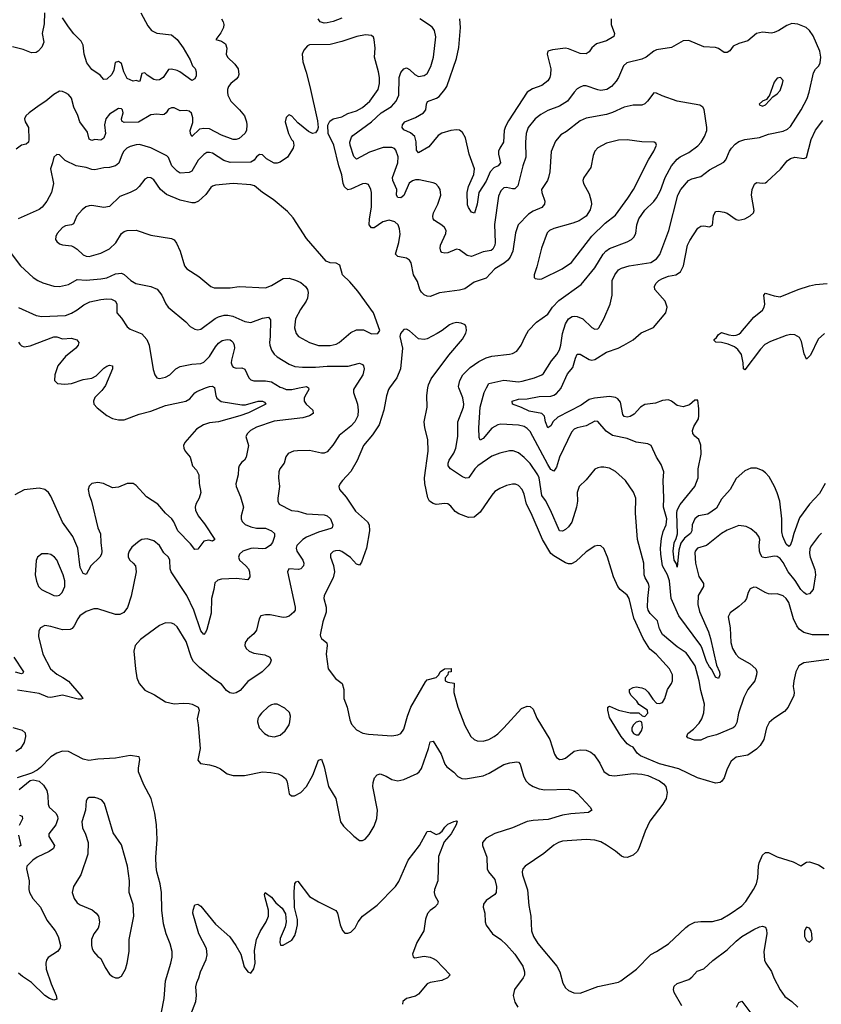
# Model space of a CAD drawing. Header units: inches. Extents: x 1771504 to 1971212, y 471788 to 643615.
# Tile 399 of 587: x 1892578 to 1898030, y 585810 to 592504. Entities that reach past the tile are written whole.
import ezdxf

# ---------------------------------------------------------------- set-up
doc = ezdxf.new("R2010")
doc.units = ezdxf.units.IN
doc.header["$MEASUREMENT"] = 0
doc.layers.add('B8598', color=7, linetype='Continuous')
doc.layers.add('B8599', color=7, linetype='Continuous')

msp = doc.modelspace()

# ---------------------------------------------------------------- linework, layer by layer
at = {"layer": 'B8598', "color": 5}
for points, elevation in [([(1893903.9, 590000), (1893911.3, 589950), (1893919, 589930), (1893948.8, 589908.8), (1894090, 589885.5), (1894113.5, 589886.5), (1894201.2, 589910), (1894230, 589910.9), (1894243.8, 589903.8), (1894252, 589890), (1894134.7, 589830), (1894076.1, 589810), (1893930, 589768.9), (1893870, 589763.1), (1893827.6, 589750), (1893780.5, 589719.5), (1893700.9, 589630), (1893691.8, 589610), (1893693.7, 589590), (1893704.9, 589570), (1893738.7, 589530), (1893753.4, 589470), (1893781.2, 589441.2), (1893796, 589410), (1893799, 589350), (1893810.2, 589289.8), (1893799.3, 589250), (1893776.4, 589210), (1893772.2, 589190), (1893774.6, 589170), (1893791.4, 589130), (1893836.3, 589076.3), (1893905.5, 588970), (1893890, 588959.7), (1893864.4, 588964.4), (1893830, 588958.5), (1893790, 588903.7), (1893770, 588900.9), (1893740.4, 588940.4), (1893653.3, 589030), (1893626, 589090), (1893612, 589110), (1893570, 589148.6), (1893518.5, 589210), (1893441, 589261), (1893370, 589337), (1893350, 589349.8), (1893310, 589351.6), (1893250, 589326.8), (1893210, 589320.4), (1893149.4, 589350), (1893110, 589358.4), (1893070, 589349.7), (1893050, 589332.8), (1893043.2, 589310), (1893050, 589273.4), (1893067.7, 589230), (1893109.5, 589049.5), (1893127.8, 589007.8), (1893129.4, 588950), (1893138, 588890), (1893134.5, 588870), (1893122.7, 588850), (1893063, 588790), (1893030, 588731.6), (1893010, 588739.7), (1892990, 588779.5), (1892973.4, 588910), (1892940.2, 588990), (1892868.6, 589088.6), (1892790, 589265.1), (1892774.4, 589290), (1892750, 589309.8), (1892710, 589318), (1892610, 589306.9), (1892545.4, 589274.6)], 420), ([(1894542.6, 590000), (1894545.7, 589990), (1894517.2, 589942.8), (1894512.4, 589930), (1894513.5, 589910), (1894527.3, 589890), (1894573, 589850), (1894573.7, 589826.3), (1894548.4, 589810), (1894503.7, 589796.3), (1894310, 589774.8), (1894190, 589732.8), (1894147.3, 589710), (1894126.8, 589690), (1894117.3, 589670), (1894134.9, 589610), (1894118.3, 589530), (1894107, 589510), (1894087.1, 589492.9), (1894070.3, 589470), (1894066.1, 589453.9), (1894064.9, 589410), (1894048.8, 589348.8), (1894050.3, 589330), (1894079.6, 589259.6), (1894100.2, 589190), (1894083.9, 589130), (1894084.6, 589110), (1894091.3, 589091.3), (1894112, 589072), (1894150, 589055.2), (1894190, 589047.8), (1894250, 589046.2), (1894290.4, 589030), (1894310.4, 589010), (1894310.3, 588990), (1894303.6, 588970), (1894296.9, 588950), (1894281.2, 588930), (1894250.1, 588909.9), (1894230, 588906.6), (1894171.4, 588911.4), (1894150, 588907.7), (1894095.3, 588890), (1894072.4, 588870), (1894066, 588850), (1894073.8, 588830), (1894116.9, 588790), (1894133.4, 588770), (1894142, 588750), (1894143.9, 588716.1), (1894130, 588696.2), (1894050, 588705.3), (1893950, 588700.4), (1893926.1, 588693.9), (1893904.8, 588675.2), (1893899, 588630), (1893881.8, 588570), (1893880.2, 588470), (1893850, 588357.2), (1893842.8, 588337.2), (1893830, 588324.5), (1893809.9, 588350), (1893762.4, 588490), (1893714.1, 588590), (1893607.7, 588750), (1893601.8, 588770), (1893599.7, 588830), (1893591.2, 588850), (1893559.5, 588879.5), (1893529.6, 588930), (1893490, 588961.1), (1893444.6, 588975.4), (1893410, 588969.7), (1893390, 588958.9), (1893341.7, 588918.3), (1893323.6, 588890), (1893316.9, 588870), (1893316.5, 588850), (1893326.7, 588830), (1893350.6, 588810), (1893366, 588790), (1893370.4, 588750), (1893335.8, 588584.2), (1893311.2, 588508.8), (1893287, 588473), (1893259.3, 588460.7), (1893230, 588461.2), (1893110, 588498), (1893081.8, 588498.2), (1893030, 588479.7), (1892987.7, 588450), (1892973, 588430), (1892950, 588382), (1892935.5, 588364.5), (1892922, 588358), (1892870, 588355.6), (1892790, 588379.6), (1892750, 588386), (1892721, 588370), (1892707.7, 588350), (1892706, 588310), (1892736.9, 588190), (1892787.5, 588090), (1892830, 588054.5), (1892872.5, 588032.5), (1892910, 588006.2), (1892995.3, 587910), (1893006.8, 587890), (1892996.2, 587883.8), (1892975.6, 587884.4), (1892870, 587910.6), (1892790, 587895.8), (1892770, 587897.7), (1892710, 587922.7), (1892564.6, 587944.6)], 440), ([(1893150.5, 590000), (1893137.8, 589982.2), (1893090, 589935.3), (1893080.6, 589910), (1893083.8, 589890), (1893104.5, 589864.5), (1893170, 589813.8), (1893210, 589791.8), (1893250, 589783.9), (1893290, 589784), (1893390, 589821.2), (1893470, 589841.9), (1893570, 589879.8), (1893709.4, 589910.6), (1893734.9, 589925.1), (1893770, 589967.7), (1893783.5, 589976.5), (1893842.4, 590000)], 420), ([(1894854.5, 590000), (1894848.2, 589990), (1894848.2, 589970), (1894874.9, 589890), (1894880.7, 589850), (1894877.2, 589810), (1894856.5, 589770), (1894830, 589740.4), (1894750, 589676.4), (1894708.6, 589611.4), (1894670, 589566.6), (1894650, 589557.4), (1894630, 589556.9), (1894550, 589576.1), (1894466.8, 589573.2), (1894441, 589570), (1894405.1, 589554.9), (1894387.5, 589532.5), (1894377, 589490), (1894348.5, 589450), (1894340.3, 589430), (1894338.3, 589390), (1894344.4, 589330), (1894332.9, 589250), (1894333.7, 589230), (1894343.8, 589210), (1894427.8, 589167.8), (1894470, 589162), (1894530, 589144), (1894650, 589137.3), (1894670, 589130.3), (1894692.8, 589110), (1894708.9, 589070), (1894703.1, 589050), (1894695.3, 589044.7), (1894610, 589019.6), (1894530, 588985.6), (1894505, 588970), (1894463.6, 588930), (1894458, 588910), (1894463.6, 588890), (1894505, 588830), (1894510.2, 588810), (1894507.8, 588790), (1894490.4, 588770), (1894473.8, 588766.2), (1894409.1, 588770.9), (1894399.5, 588750), (1894452.3, 588510), (1894452.3, 588490), (1894443.4, 588476.6), (1894410.1, 588449.9), (1894390, 588441.4), (1894370, 588439.5), (1894282.3, 588457.7), (1894250, 588458.4), (1894219.1, 588450), (1894207.2, 588430), (1894190, 588354), (1894170, 588329.5), (1894127.4, 588292.6), (1894112.4, 588270), (1894110.4, 588250), (1894118.4, 588230), (1894139.1, 588210), (1894170, 588197.4), (1894246.4, 588186.4), (1894280.5, 588170), (1894288.4, 588150), (1894282.6, 588130), (1894268.9, 588110), (1894226.5, 588070), (1894130, 588004), (1894076.7, 587943.3), (1894050, 587927.5), (1894030, 587923.2), (1894006.6, 587926.6), (1893984.1, 587944.1), (1893950, 587985.6), (1893899.8, 588019.8), (1893800.2, 588100.2), (1893761, 588141), (1893746.2, 588166.2), (1893710, 588276.2), (1893650, 588376.2), (1893630, 588393.6), (1893610, 588401.6), (1893570, 588403.6), (1893530, 588384.2), (1893426.4, 588310), (1893400.4, 588290), (1893363, 588250), (1893354.4, 588210), (1893364.9, 588090), (1893375.8, 588030), (1893391.7, 587990), (1893430, 587945.7), (1893495, 587915), (1893570, 587865.7), (1893630, 587852), (1893690, 587857), (1893730, 587855.3), (1893751.3, 587850), (1893791.3, 587830), (1893799.1, 587810), (1893784.6, 587750), (1893791.8, 587710), (1893805.7, 587550), (1893790.8, 587470), (1893808.1, 587448.1), (1893870, 587438.4), (1893910, 587426.7), (1893944, 587410), (1893990, 587378), (1894030, 587366), (1894106.6, 587366.6), (1894229.8, 587390.2), (1894286.3, 587386.3), (1894335.9, 587375.9), (1894363.8, 587363.8), (1894385.7, 587345.7), (1894395.5, 587330), (1894400.5, 587310), (1894410, 587242), (1894427.3, 587227.3), (1894447.3, 587227.3), (1894490, 587250.6), (1894530, 587290.6), (1894572.5, 587367.5), (1894610, 587470.8), (1894630, 587476), (1894650, 587424.7), (1894679.5, 587290), (1894728.7, 587210), (1894760.5, 587050), (1894781.1, 587021.1), (1894850, 586953.4), (1894890, 586924), (1894910, 586922.8), (1894927.2, 586932.8), (1894954.9, 586965.1), (1894990, 587020.7), (1895007.7, 587072.3), (1895011.8, 587130), (1894979.2, 587290), (1894981.4, 587318.6), (1894991.8, 587350), (1895010, 587370.5), (1895030, 587376.4), (1895070, 587361.3), (1895110, 587339.5), (1895150, 587328.9), (1895190, 587339.1), (1895281.1, 587378.9), (1895295.1, 587390), (1895310, 587413), (1895358.5, 587550), (1895370, 587594.8), (1895390, 587598.8), (1895445.3, 587510), (1895470, 587442.8), (1895483.4, 587423.4), (1895530, 587388), (1895558.7, 587358.7), (1895585.1, 587345.1), (1895610, 587343.6), (1895730, 587364.4), (1895770, 587382), (1895870, 587439.5), (1895912.7, 587452.7), (1895958.8, 587458.8), (1895970, 587457.3), (1895981.7, 587441.7), (1896003.7, 587363.7), (1896020.3, 587330), (1896040.4, 587310), (1896071, 587291), (1896110, 587275.5), (1896150, 587268.2), (1896310, 587272.4), (1896350, 587260.9), (1896370, 587245.7), (1896458, 587150), (1896470, 587129.3), (1896446.4, 587113.6), (1896325.6, 587105.6), (1896270, 587095.8), (1896172.5, 587067.5), (1896070, 587060.2), (1896030, 587052), (1895930, 587009.8), (1895808.5, 586971.5), (1895750, 586939.6), (1895724.9, 586910), (1895724.9, 586890), (1895754.6, 586810), (1895756.9, 586730), (1895766, 586710), (1895810, 586658), (1895820.8, 586610), (1895818, 586570), (1895810, 586557), (1895750, 586515.6), (1895732.7, 586490), (1895730.5, 586470), (1895740.5, 586430), (1895743, 586370), (1895751.3, 586348.7), (1895793, 586290), (1895850, 586250.4), (1895890, 586215.3), (1895946.5, 586150), (1896000.3, 586070), (1896011.7, 586030), (1896011.3, 586008.7), (1896003.1, 585990), (1895943.6, 585910), (1895934.3, 585870), (1895945.1, 585825.1), (1895966.7, 585790)], 460), ([(1894365.4, 590000), (1894390, 589990.2), (1894430, 589990.2), (1894479.2, 590000)], 440), ([(1895093.3, 590000), (1895086.3, 589990), (1895072.8, 589947.2), (1895055.4, 589850), (1895022.6, 589750), (1894977.6, 589682.4), (1894916.5, 589610), (1894873.2, 589506.8), (1894830, 589431.2), (1894773.1, 589370), (1894757.4, 589350), (1894748.8, 589330), (1894753.1, 589310), (1894797.6, 589257.6), (1894862, 589162), (1894943.6, 589090), (1894955.2, 589070), (1894958, 589030), (1894937.8, 588910), (1894903.2, 588816.8), (1894890, 588794.5), (1894870, 588803), (1894827.1, 588847.1), (1894770, 588888.4), (1894750, 588894.8), (1894726.5, 588893.5), (1894710, 588887.6), (1894692.4, 588870), (1894691.8, 588850), (1894713.5, 588793.5), (1894718.8, 588750), (1894710.2, 588710), (1894649.1, 588590), (1894646.9, 588570), (1894661.7, 588510), (1894663.4, 588476.6), (1894639.1, 588410), (1894622.8, 588322.8), (1894623, 588310), (1894630, 588296), (1894667.3, 588267.3), (1894670.4, 588250), (1894662.4, 588190), (1894676.3, 588090), (1894725.3, 588025.2), (1894772.4, 587990), (1894782, 587950), (1894783.1, 587890), (1894804.6, 587830), (1894824.2, 587744.2), (1894835.4, 587715.4), (1894870, 587677.1), (1894912.9, 587652.9), (1894950, 587646.3), (1895110, 587636.2), (1895150, 587641.5), (1895169.8, 587650.2), (1895190, 587680.7), (1895215.3, 587770), (1895238.8, 587830), (1895337.8, 588002.2), (1895350, 588016.3), (1895410, 588031.3), (1895428.7, 588050), (1895438, 588070), (1895468.4, 588091.6), (1895512, 588092), (1895512, 588070), (1895492.7, 588067.3), (1895490.9, 588049.1), (1895472, 588030), (1895472, 588010), (1895490, 588001), (1895532.2, 587992.2), (1895530.2, 587930), (1895557.8, 587830), (1895606.3, 587706.3), (1895647, 587630), (1895669.3, 587609.3), (1895690, 587600.2), (1895730, 587599.1), (1895769.3, 587610), (1895804.5, 587630), (1895830, 587648.9), (1895870, 587688.9), (1895990, 587820.3), (1896030, 587838), (1896050, 587834), (1896070, 587815.5), (1896095.2, 587755.2), (1896184.7, 587610), (1896214.9, 587510), (1896228.2, 587488.2), (1896240.2, 587480.2), (1896250, 587475.3), (1896270, 587476), (1896290, 587482.6), (1896350, 587531.7), (1896390, 587539.5), (1896430, 587538), (1896463.2, 587523.2), (1896485.5, 587505.5), (1896524.4, 587450), (1896552, 587392), (1896587.1, 587367.1), (1896623.7, 587363.7), (1896750, 587379.6), (1896810, 587375.6), (1896850, 587364.9), (1896930, 587330.3), (1896955.8, 587310), (1896972.2, 587290), (1896981.3, 587250), (1896973.7, 587210), (1896952, 587170), (1896864.6, 587055.4), (1896832.5, 586987.5), (1896787.9, 586870), (1896777.3, 586850), (1896750, 586823.9), (1896710, 586808.7), (1896686, 586810), (1896670, 586816.4), (1896630, 586851.1), (1896570, 586892.1), (1896530, 586913.8), (1896490, 586925.8), (1896430, 586929.8), (1896270, 586918.2), (1896242, 586910), (1896210, 586892.6), (1896143.7, 586836.3), (1896015.5, 586750), (1895999.3, 586730), (1895995.3, 586710), (1895998.9, 586690), (1896032.8, 586587.3), (1896041.8, 586481.8), (1896053.4, 586410), (1896058.5, 586310), (1896072.4, 586270), (1896103.1, 586223.1), (1896230.3, 586070), (1896251.8, 586030), (1896272.8, 585952.8), (1896290, 585923), (1896310, 585904.4), (1896347.5, 585887.5), (1896390, 585886.7), (1896509.9, 585930.1), (1896650, 585961.3), (1896667.3, 585970), (1896771.9, 586048.1), (1896870, 586148.2), (1896910, 586168.2), (1896990, 586220.3), (1897107.4, 586332.6), (1897130, 586348.9), (1897170, 586368.8), (1897210, 586373.4), (1897290, 586373.4), (1897349.2, 586390), (1897410, 586424.2), (1897490, 586480.3), (1897516.4, 586510), (1897569.6, 586590), (1897589.6, 586630), (1897598, 586670), (1897602, 586750), (1897607.3, 586772.7), (1897630, 586824), (1897650, 586842), (1897670, 586843), (1897730, 586812.4), (1897837.6, 586777.6), (1897890, 586751.3), (1897930, 586776), (1897950, 586779.1), (1898010, 586759.3), (1898050, 586732.4)], 480), ([(1898130, 588160.4), (1897910, 588131.3), (1897876.3, 588110), (1897856.4, 588070), (1897842, 588010), (1897839.5, 587970), (1897845.7, 587930), (1897842, 587910), (1897804.2, 587830), (1897778.8, 587801.2), (1897705.9, 587754.1), (1897674.9, 587725.1), (1897657.8, 587690), (1897638.7, 587610), (1897614.3, 587570), (1897590, 587543.9), (1897530, 587504.3), (1897450.2, 587489.8), (1897416.4, 587463.6), (1897388.6, 587411.4), (1897368.9, 587350), (1897353.7, 587326.3), (1897341.6, 587318.4), (1897310, 587313.5), (1897188.9, 587348.9), (1897061.2, 587410), (1896930, 587443.8), (1896800.4, 587500.4), (1896778.1, 587518.1), (1896750, 587558.4), (1896730, 587566.3), (1896710, 587581.3), (1896668.2, 587630), (1896590, 587759), (1896578, 587810), (1896579, 587830), (1896590, 587837.3), (1896650, 587810.8), (1896730, 587790.8), (1896790, 587791.3), (1896811.1, 587771.1), (1896830, 587766), (1896849, 587790), (1896848.7, 587810), (1896790, 587848), (1896775.3, 587870), (1896737.2, 587910), (1896726, 587930), (1896726, 587950), (1896750, 587964), (1896770, 587967.7), (1896810, 587962), (1896831.8, 587951.8), (1896852.1, 587932.1), (1896884, 587884), (1896910, 587858), (1896930, 587856), (1896950, 587862.8), (1896966.6, 587890), (1896984.5, 587950), (1897012, 587990), (1897018.4, 588010), (1897016.9, 588050), (1896998, 588090), (1896906.3, 588190), (1896864.4, 588224.4), (1896817.3, 588297.3), (1896755.6, 588435.6), (1896722.8, 588570), (1896710.5, 588590.5), (1896661.1, 588630), (1896645.1, 588650), (1896616, 588716), (1896575.4, 588850), (1896550, 588909.2), (1896530, 588926.6), (1896510, 588929.4), (1896490, 588924.5), (1896430, 588885.6), (1896359.4, 588820.6), (1896330, 588804), (1896310, 588804), (1896290, 588811), (1896210, 588858.3), (1896190, 588874.6), (1896132.7, 588970), (1896057.1, 589150), (1896025.2, 589210), (1896010, 589278), (1895995, 589310), (1895970, 589336.9), (1895950, 589345.7), (1895930, 589346.2), (1895890, 589337.6), (1895843, 589317), (1895810, 589296), (1895788.3, 589271.7), (1895710, 589155.3), (1895670, 589122.3), (1895630, 589120.3), (1895564.8, 589144.8), (1895540, 589160), (1895510, 589196.2), (1895490, 589211.6), (1895470, 589215.1), (1895410, 589208.3), (1895390, 589213.7), (1895366.3, 589230), (1895353.2, 589253.2), (1895334.2, 589350), (1895331.5, 589390), (1895357, 589570), (1895353.7, 589650), (1895332.5, 589730), (1895329.3, 589770), (1895349.8, 589870), (1895346.8, 589950), (1895355.1, 590000)], 480), ([(1898110, 588321.4), (1897970, 588321.2), (1897910, 588338.3), (1897879.4, 588359.4), (1897862.6, 588382.6), (1897841.5, 588430), (1897810, 588540.9), (1897791.1, 588570), (1897770, 588588), (1897730, 588599.7), (1897690, 588597.7), (1897670, 588601.5), (1897647, 588610), (1897590, 588643), (1897570, 588645.6), (1897545.1, 588634.9), (1897532.7, 588610), (1897522, 588570), (1897510.3, 588550), (1897470, 588514), (1897409, 588471), (1897396.5, 588443.5), (1897409.3, 588370), (1897413.8, 588270), (1897425.3, 588230), (1897447.6, 588190), (1897467.8, 588167.8), (1897545.4, 588125.4), (1897585.3, 588090), (1897590.3, 588070), (1897588.9, 588050), (1897577, 588010), (1897530.2, 587949.8), (1897503.9, 587896.1), (1897466.8, 587790), (1897455.1, 587724.9), (1897441.1, 587698.9), (1897430.1, 587689.9), (1897317.9, 587642.1), (1897254.2, 587625.8), (1897210, 587604.8), (1897166.8, 587606.8), (1897122, 587622), (1897115.1, 587630), (1897122.9, 587650), (1897159.9, 587680.1), (1897199.1, 587720.9), (1897216.7, 587750), (1897230, 587790.6), (1897235.9, 587850), (1897210, 587943.7), (1897199.6, 588010), (1897173, 588110), (1897130, 588174.2), (1897110, 588200.3), (1897050, 588240.8), (1896950, 588323.5), (1896930, 588362.4), (1896916.5, 588416.5), (1896866.4, 588466.4), (1896851.9, 588490), (1896848.1, 588510), (1896849.3, 588570), (1896859, 588650), (1896854.6, 588670), (1896831.9, 588710), (1896826, 588730), (1896821.8, 588810), (1896780.3, 588970), (1896765.8, 589150), (1896768.7, 589250), (1896752.6, 589292.6), (1896698.5, 589370), (1896630, 589432.3), (1896590, 589456), (1896550, 589462.6), (1896530, 589461.3), (1896510, 589457.6), (1896490, 589447), (1896430, 589375.6), (1896382.6, 589330), (1896370.3, 589290), (1896371.2, 589230), (1896365.5, 589190), (1896332.5, 589087.5), (1896310, 589055.3), (1896290, 589038.2), (1896270, 589027.3), (1896250, 589028.3), (1896188.9, 589170), (1896154.6, 589234.6), (1896129.9, 589270), (1896110, 589389.5), (1896101.1, 589410), (1896050, 589486.8), (1896010, 589526.6), (1895970, 589558), (1895933.5, 589573.5), (1895910, 589573.1), (1895842.7, 589557.3), (1895790, 589536.1), (1895692.9, 589470), (1895672.8, 589450), (1895640.2, 589399.8), (1895630, 589389.6), (1895612.9, 589387.1), (1895590, 589396.4), (1895508.3, 589450), (1895493.3, 589470), (1895491.9, 589490), (1895498.8, 589510), (1895530, 589556.9), (1895544.2, 589590), (1895558.7, 589670), (1895557.2, 589770), (1895595.6, 589870), (1895598, 589890), (1895593, 589933), (1895565.6, 590000)], 460), ([(1898030, 589013.6), (1898010, 588992), (1897962.4, 588930), (1897951.9, 588908.1), (1897950, 588874), (1897954.2, 588850), (1897985.7, 588765.7), (1897991.1, 588730), (1897975, 588630), (1897950, 588600.4), (1897930, 588596.4), (1897910, 588609), (1897890, 588630.6), (1897851.1, 588691.1), (1897804.8, 588750), (1897770, 588813.6), (1897750, 588840.7), (1897730, 588854.4), (1897710, 588857.4), (1897650, 588844.8), (1897628, 588850), (1897615.3, 588870), (1897609.9, 588889.9), (1897607.2, 588930), (1897610.9, 588970), (1897604.7, 588990), (1897589.8, 589009.8), (1897550, 589042), (1897518, 589058), (1897470, 589064.5), (1897390, 589034.2), (1897350.4, 589010), (1897250, 588929.7), (1897188.8, 588910), (1897172.8, 588890), (1897170, 588879), (1897173.5, 588810), (1897197.5, 588717.5), (1897227.9, 588670), (1897228.2, 588650), (1897191.5, 588590), (1897189.1, 588529.1), (1897201.6, 588481.6), (1897261.8, 588341.8), (1897276.5, 588296.5), (1897316.4, 588116.4), (1897337.8, 588070), (1897340.8, 588050), (1897330, 588024.2), (1897310, 588034), (1897285.3, 588085.3), (1897270, 588103.5), (1897250, 588140.3), (1897220.4, 588230), (1897209.9, 588250), (1897060.2, 588450), (1897007.9, 588570), (1896997.4, 588690), (1896984.9, 588730), (1896950.9, 588790), (1896937.4, 588870), (1896936.2, 588910), (1896942.3, 588977.7), (1896955.1, 589024.9), (1896974.3, 589070), (1896979.9, 589110), (1896956.1, 589190), (1896959.8, 589250), (1896953.3, 589370), (1896958.5, 589430), (1896940.6, 589480.6), (1896909.6, 589530), (1896872.3, 589610), (1896850, 589619.6), (1896770, 589632.3), (1896710, 589656.5), (1896610, 589676.5), (1896566.1, 589706.1), (1896510, 589772.3), (1896490, 589774), (1896430, 589743.5), (1896370, 589729.7), (1896350, 589719.1), (1896330, 589700.5), (1896250.2, 589530), (1896230, 589460.9), (1896210, 589433.6), (1896190, 589446.6), (1896170, 589479.2), (1896050, 589704.5), (1896030, 589725), (1896010, 589737.2), (1895970, 589746.7), (1895850, 589752.9), (1895830, 589749.8), (1895790, 589726.8), (1895730, 589656.4), (1895710, 589645.6), (1895703.7, 589663.7), (1895699.9, 589730), (1895709.9, 589870.1), (1895738.1, 589970), (1895753.5, 590000)], 440), ([(1898056.5, 589350), (1898016.9, 589283.1), (1897950, 589209.7), (1897882.3, 589117.7), (1897842.8, 589010), (1897830, 588958), (1897818, 588930), (1897810, 588922), (1897790, 588937.4), (1897767.1, 588990), (1897762, 589022), (1897761.7, 589110), (1897747.3, 589230), (1897730, 589287), (1897710.8, 589330), (1897675.4, 589395.4), (1897650, 589424.2), (1897630, 589438.7), (1897590, 589454.7), (1897550, 589455.6), (1897510, 589435.8), (1897450, 589385.1), (1897409.6, 589310), (1897350, 589244.6), (1897317, 589183), (1897257.5, 589142.5), (1897195.3, 589130), (1897168.9, 589110), (1897152.5, 589070), (1897148.3, 589030), (1897140.4, 589010), (1897100.5, 588979.5), (1897074.4, 588945.6), (1897061.7, 588898.3), (1897050, 588782.7), (1897045.3, 588805.3), (1897030, 588829.3), (1897021.9, 588890), (1897030, 588948.4), (1897043.6, 588976.4), (1897051.9, 589008.1), (1897046.2, 589150), (1897049.2, 589170), (1897070, 589207.5), (1897169.9, 589330), (1897193.3, 589390), (1897192.3, 589450), (1897212.5, 589550), (1897211.5, 589611.5), (1897197.8, 589650), (1897170, 589672.3), (1897155.8, 589690), (1897153.8, 589710), (1897162.8, 589737.2), (1897194, 589790), (1897198, 589810), (1897197.7, 589857.7), (1897190, 589918), (1897170, 589917.2), (1897133.9, 589886.1), (1897090, 589872.3), (1897050, 589880.4), (1897010.5, 589910.5), (1896990, 589919.8), (1896950, 589915.2), (1896902.3, 589897.7), (1896830, 589888.6), (1896800.3, 589870), (1896757.6, 589822.4), (1896730, 589806.5), (1896710, 589802.3), (1896690, 589806.3), (1896680.4, 589820.4), (1896664, 589904), (1896646.7, 589926.7), (1896630, 589934.9), (1896590, 589942), (1896488.5, 589931.5), (1896450, 589920.6), (1896397.8, 589882.2), (1896239, 589801), (1896207.1, 589772.9), (1896190, 589742.4), (1896170, 589729.7), (1896153.6, 589770), (1896148.2, 589808.2), (1896130, 589827.4), (1896042.2, 589842.2), (1895990, 589868.3), (1895929.7, 589890), (1895927.3, 589910), (1895970, 589923.9), (1896030, 589926.3), (1896110, 589943), (1896190, 589945.1), (1896210, 589950.1), (1896230, 589962.8), (1896260.4, 589999.6), (1896260.6, 590000)], 420), ([(1892538.6, 588170), (1892604.9, 588070), (1892599.4, 588060.6), (1892590, 588056.3), (1892550, 588067.5)], 420), ([(1892532.1, 587692.1), (1892594.5, 587674.5), (1892614.7, 587654.7), (1892617.8, 587630), (1892609.1, 587590), (1892584, 587550), (1892551.9, 587528.1)], 440), ([(1893543, 585757), (1893562, 585850), (1893569.8, 585970), (1893607.3, 586090), (1893614.4, 586130), (1893614.8, 586170), (1893601.7, 586221.7), (1893573.5, 586290), (1893557.4, 586357.4), (1893546, 586450), (1893543.2, 586570), (1893534.1, 586630), (1893511.3, 586710), (1893505.7, 586745.7), (1893503.9, 586810), (1893514.2, 586930), (1893509.8, 587029.8), (1893497.7, 587110), (1893472.1, 587210), (1893423.1, 587303.1), (1893387.4, 587390), (1893385.3, 587414.7), (1893394.5, 587474.5), (1893390, 587493.2), (1893330, 587500.5), (1893230, 587484.4), (1893110, 587476.9), (1893048.1, 587468.1), (1893010, 587475.6), (1892910, 587529.6), (1892870, 587531.5), (1892830, 587518.3), (1892790, 587492.6), (1892720.2, 587419.8), (1892697.4, 587402.6), (1892658.3, 587381.7), (1892560.7, 587350)], 460), ([(1892574, 587270), (1892650, 587330.7), (1892670, 587337.1), (1892710, 587326.3), (1892739.6, 587299.6), (1892762.7, 587262.7), (1892769.4, 587230), (1892771.2, 587171.2), (1892779, 587150), (1892824.2, 587110), (1892835.9, 587090), (1892836.8, 587070), (1892823.2, 587030), (1892776, 586970), (1892777.3, 586950), (1892814.3, 586890), (1892808.7, 586870), (1892778.4, 586850), (1892696.5, 586810), (1892668.8, 586790), (1892627.7, 586750), (1892625.5, 586730), (1892642.6, 586650), (1892640.3, 586590), (1892644.2, 586570), (1892667.2, 586530), (1892720.3, 586470), (1892763.1, 586383.1), (1892820.3, 586310), (1892839, 586270), (1892855.3, 586210), (1892851.3, 586188.7), (1892834.9, 586170), (1892772.1, 586127.9), (1892760.5, 586110), (1892756.4, 586090), (1892759.5, 586050), (1892792.3, 585950), (1892826.7, 585870), (1892830, 585844), (1892810, 585838.7), (1892780.9, 585850), (1892750, 585869.6), (1892658.3, 585958.3), (1892598.2, 585998.2), (1892570, 586022.9)], 460), ([(1892576.7, 587096.7), (1892596.4, 587090), (1892597.8, 587070), (1892574.2, 587025.8)], 440), ([(1893714.9, 585670), (1893776.4, 585830), (1893781.1, 585870), (1893776.9, 585930), (1893782, 585958), (1893797, 585990), (1893807.6, 586030), (1893845.7, 586114.3), (1893854, 586146), (1893849.7, 586190), (1893795.6, 586290), (1893756.9, 586430), (1893757.6, 586450), (1893770, 586486), (1893790, 586491), (1893810, 586476.3), (1893910, 586354.9), (1894007.8, 586267.8), (1894048.9, 586208.9), (1894081.6, 586150), (1894104.7, 586064.7), (1894130, 586031.3), (1894150, 586022), (1894170, 586052), (1894179.5, 586090), (1894174.9, 586174.9), (1894188.2, 586250), (1894214.7, 586305.3), (1894254.7, 586370), (1894269.7, 586410), (1894271.3, 586450), (1894247, 586533), (1894243.2, 586556.8), (1894248, 586570), (1894290, 586538), (1894321, 586501), (1894362.8, 586462.7), (1894385.3, 586425.3), (1894390.5, 586370), (1894383.4, 586336.6), (1894350, 586258), (1894348, 586230), (1894352, 586212), (1894370, 586211.3), (1894430, 586246), (1894450, 586278), (1894459.6, 586310), (1894467.6, 586350), (1894467.2, 586387.2), (1894447.7, 586467.7), (1894444.7, 586575.3), (1894450, 586632), (1894458, 586642), (1894470, 586646.8), (1894550, 586543.1), (1894610, 586506), (1894727.6, 586447.6), (1894738.7, 586430), (1894757.6, 586350), (1894772.8, 586312.8), (1894790, 586294.8), (1894810, 586294), (1894830, 586300.7), (1894860.9, 586330), (1894879.5, 586370), (1894909.4, 586410), (1895010, 586483.7), (1895135.1, 586610), (1895155.8, 586644.2), (1895219.6, 586790), (1895298, 586890), (1895350, 586984), (1895370, 586987.7), (1895410, 586964.4), (1895430, 586970.4), (1895452.6, 586987.4), (1895470, 587014.8), (1895490, 587034), (1895530, 587054), (1895550, 587058), (1895554.4, 587054.4), (1895546.8, 587030), (1895512.6, 586970), (1895465.8, 586914.2), (1895425.9, 586814.1), (1895421.5, 586650), (1895398.3, 586590), (1895396.5, 586570), (1895401.3, 586550), (1895423.8, 586510), (1895419.3, 586490), (1895400.5, 586470), (1895370, 586448.3), (1895352.6, 586427.4), (1895338.6, 586390), (1895326.2, 586310), (1895279.7, 586230), (1895250.6, 586150), (1895254, 586134), (1895266.6, 586126.6), (1895330, 586137), (1895370, 586131.7), (1895390, 586122.6), (1895410.4, 586110), (1895506.8, 586010), (1895487.3, 585990), (1895450, 585971.5), (1895370, 585958), (1895350.3, 585949.7), (1895290, 585878), (1895270, 585865.1), (1895210, 585849.3), (1895184, 585830), (1895180.7, 585810)], 440), ([(1892570, 586960.5), (1892587.2, 586890), (1892576, 586884)], 440), ([(1897080.2, 585800.2), (1897029.7, 585890), (1897025.4, 585910), (1897030, 585933.4), (1897050, 585952.7), (1897130, 585979.1), (1897150, 585994), (1897185.3, 586034.7), (1897230, 586050.3), (1897292.6, 586107.4), (1897390, 586181.3), (1897450, 586240.2), (1897490, 586271.2), (1897570, 586318.9), (1897610, 586337), (1897630, 586340.4), (1897650, 586334), (1897656.5, 586316.5), (1897658.5, 586290), (1897639.6, 586170), (1897644.2, 586110), (1897651.7, 586090), (1897692.2, 586032.2), (1897707.8, 585990), (1897749.2, 585909.2), (1897782.8, 585862.8), (1897830, 585828.2), (1897870, 585790.6)], 460), ([(1897453, 585790), (1897470, 585822), (1897490, 585830.4), (1897619.4, 585659.4)], 440)]:
    msp.add_lwpolyline(points, dxfattribs=dict(at, elevation=elevation))
for points, elevation in [([(1892770, 588873.6), (1892730, 588871.8), (1892699.1, 588850), (1892690, 588828), (1892683.9, 588730), (1892692.2, 588687.8), (1892706.9, 588650), (1892727.2, 588630), (1892810, 588588.9), (1892830, 588587.2), (1892850, 588592), (1892868, 588610), (1892884.7, 588650), (1892884.5, 588690), (1892874, 588730), (1892830.8, 588830.8), (1892816.2, 588850), (1892790, 588867.8)], 440), ([(1894310, 587850.8), (1894290, 587845.6), (1894270, 587833.8), (1894223.6, 587790), (1894207.2, 587770), (1894198, 587750), (1894196.5, 587730), (1894207, 587690), (1894242.4, 587650), (1894270, 587634.6), (1894310, 587629.2), (1894350, 587640.2), (1894384.4, 587670), (1894410, 587710.7), (1894416.4, 587730), (1894420.4, 587770), (1894413.5, 587793.5), (1894382.6, 587822.6), (1894330, 587849.8)], 480), ([(1896795.3, 587735.3), (1896770, 587728), (1896752, 587710), (1896742, 587690), (1896742, 587670), (1896752, 587650), (1896770, 587641), (1896790, 587642), (1896806.6, 587670), (1896812.7, 587692.7), (1896810, 587728)], 480), ([(1893090, 587216), (1893050, 587215.1), (1893039.1, 587210), (1893030, 587194), (1893025, 587130), (1893000.2, 587050), (1893005.5, 587010), (1893026.2, 586966.2), (1893044.5, 586910), (1893041, 586830), (1892995.3, 586690), (1892944.6, 586610), (1892934.3, 586570), (1892948.9, 586530), (1892970, 586501.1), (1892990, 586486), (1893071.5, 586451.5), (1893099.5, 586430), (1893114.9, 586410), (1893120.7, 586370), (1893116.7, 586343.3), (1893111.2, 586328.8), (1893082.6, 586290), (1893067.9, 586250), (1893066.5, 586210), (1893070.4, 586190), (1893081.3, 586170), (1893110, 586134.8), (1893130, 586121), (1893159.5, 586059.5), (1893190, 586014), (1893210, 585998.8), (1893230, 585990.7), (1893250, 585990.8), (1893270, 586001), (1893297, 586050), (1893309.5, 586090), (1893322, 586170), (1893323.7, 586250), (1893355.1, 586410), (1893350, 586488), (1893323.5, 586570), (1893324.4, 586650), (1893311, 586750), (1893270, 586893.2), (1893215.1, 586975.1), (1893155.2, 587175.2), (1893137, 587197), (1893113.2, 587210)], 480), ([(1897930, 586334), (1897914.8, 586310), (1897916, 586270), (1897930, 586244.7), (1897950, 586232), (1897968.7, 586251.3), (1897965.2, 586290), (1897961.2, 586310), (1897950, 586328.7)], 480)]:
    msp.add_lwpolyline(points, close=True, dxfattribs=dict(at, elevation=elevation))
at = {"layer": 'B8599', "color": 5}
for points, elevation in [([(1892746.4, 592550), (1892744.4, 592475.6), (1892732, 592410), (1892742.4, 592350), (1892730, 592317.2), (1892704, 592290), (1892690, 592281.6), (1892658.4, 592278.4), (1892602, 592302), (1892530, 592318.3)], 420), ([(1893403.1, 592550), (1893450, 592461.1), (1893474.9, 592430), (1893510, 592413), (1893610, 592400.3), (1893649.4, 592369.4), (1893690, 592312), (1893738.8, 592230), (1893754.3, 592190), (1893770.8, 592170.8), (1893778, 592150), (1893778.1, 592121.9), (1893770, 592102.7), (1893750, 592091.3), (1893667.6, 592150), (1893650, 592159.3), (1893610, 592167.1), (1893590, 592164.2), (1893554.7, 592110), (1893530, 592095), (1893510, 592092.5), (1893490, 592098), (1893446.4, 592126.4), (1893430, 592142.9), (1893410, 592139), (1893394.6, 592085.4), (1893390, 592082.7), (1893370, 592089.6), (1893350, 592086.6), (1893310, 592102.9), (1893286, 592150), (1893270, 592206), (1893250, 592219.6), (1893227.9, 592212.1), (1893219.6, 592160.4), (1893204.9, 592130), (1893170, 592098.7), (1893150, 592097.2), (1893126.7, 592126.7), (1893070, 592165.7), (1893035, 592210), (1893018, 592270), (1893010.5, 592330.5), (1892997.3, 592357.3), (1892947.5, 592407.5), (1892910, 592454.3), (1892870, 592517.2)], 420), ([(1894770, 592514.5), (1894710, 592491.3), (1894670, 592482.3), (1894650, 592481), (1894622.7, 592490), (1894609, 592510)], 440), ([(1893951.6, 592510), (1893962.3, 592490), (1893966.7, 592470), (1893964.4, 592450), (1893946, 592414), (1893911.3, 592370), (1893950, 592358.4), (1893978.9, 592338.9), (1893987.2, 592310), (1893982.6, 592270), (1893991.8, 592250), (1894042.4, 592202.4), (1894063.8, 592170), (1894069.1, 592130.9), (1894064.1, 592115.9), (1894050, 592098.7), (1894013.7, 592070), (1893998.9, 592050), (1893991.5, 592030), (1893991.3, 592010), (1893995, 591990), (1894013.7, 591950), (1894073.8, 591890), (1894106.5, 591850), (1894121.3, 591810), (1894123, 591790), (1894122, 591750), (1894110.6, 591730), (1894070, 591696.9), (1894050, 591688.4), (1894030, 591688.5), (1893950, 591719.4), (1893870, 591762), (1893830, 591765), (1893801.6, 591758.4), (1893750, 591709.6), (1893739.2, 591730), (1893737.2, 591750), (1893755.4, 591804.6), (1893755.5, 591835.5), (1893747.1, 591867.2), (1893730, 591882.5), (1893710, 591887.3), (1893670, 591884.4), (1893630, 591905.1), (1893610, 591904.5), (1893590, 591896), (1893575.5, 591870), (1893560.9, 591859.1), (1893550, 591856.3), (1893510, 591860.6), (1893470, 591856), (1893387.2, 591807.2), (1893290, 591805.1), (1893273.3, 591813.3), (1893271.1, 591830), (1893281.8, 591870), (1893278, 591890), (1893270, 591898), (1893250, 591899.4), (1893190, 591861.3), (1893164.7, 591830), (1893156, 591790), (1893161.8, 591730), (1893150, 591697.2), (1893130, 591684.5), (1893090, 591689.7), (1893070, 591682.6), (1893051.5, 591691.5), (1893039.1, 591739.1), (1892988.3, 591810), (1892973.4, 591853.4), (1892946, 591910), (1892929.8, 591969.8), (1892910, 591994), (1892890, 592007.3), (1892870, 592016.2), (1892850, 592018.4), (1892810, 591995.6), (1892756.3, 591950), (1892710, 591921.3), (1892644, 591870), (1892620.7, 591850), (1892610.8, 591830), (1892614.8, 591810), (1892639.1, 591770), (1892641.1, 591690), (1892637.6, 591670), (1892622.6, 591657.4), (1892590, 591649.8), (1892555.4, 591624.6)], 440), ([(1895753.5, 590000), (1895769.2, 590030.8), (1895870, 590052.1), (1895970, 590042.8), (1895994.8, 590045.2), (1896078.4, 590070), (1896129.4, 590090), (1896141, 590099), (1896194.7, 590185.3), (1896232, 590228), (1896250, 590259.5), (1896259.1, 590290), (1896268.9, 590371.1), (1896290, 590435.3), (1896310, 590470.2), (1896335, 590485), (1896350, 590489.1), (1896370, 590486.9), (1896408.4, 590470), (1896470, 590410.4), (1896490, 590399.3), (1896510, 590403), (1896517, 590410), (1896549.8, 590470.2), (1896593, 590570), (1896607.2, 590630), (1896608.1, 590730), (1896625.8, 590770), (1896650, 590803.7), (1896670, 590814.9), (1896724, 590830), (1896870, 590852.9), (1896910, 590878.9), (1896932.7, 590907.3), (1896991.9, 591070), (1897055, 591310), (1897074.5, 591350), (1897126, 591410), (1897150, 591421.7), (1897210, 591438.3), (1897270, 591482), (1897366, 591534), (1897379.6, 591550), (1897404.7, 591610), (1897419.1, 591630), (1897443.4, 591656.6), (1897470, 591674.9), (1897510, 591688.9), (1897610, 591703.2), (1897670, 591726.4), (1897770, 591746), (1897800.4, 591759.6), (1897821.4, 591778.6), (1897891.9, 591890), (1897932.9, 591967.1), (1897947, 592010), (1897977.4, 592142.6), (1897990, 592166.7), (1898013, 592190), (1898023.1, 592210), (1898026.4, 592250), (1898018.8, 592290), (1897974.5, 592394.5), (1897950.6, 592430.6), (1897927.6, 592450), (1897870, 592473.5), (1897830, 592477.3), (1897795.6, 592464.4), (1897740.5, 592430), (1897710, 592417.4), (1897690, 592413), (1897630, 592419.7), (1897590, 592409.7), (1897530, 592360.7), (1897470, 592342), (1897430, 592323.7), (1897407.7, 592292.3), (1897390, 592279.7), (1897370, 592280.4), (1897330, 592306.9), (1897310, 592314.5), (1897230, 592318.5), (1897130, 592362.4), (1897090, 592359.5), (1897010, 592314), (1896910, 592299.2), (1896890, 592289.7), (1896838.4, 592250), (1896810, 592236.1), (1896708.4, 592210), (1896685.5, 592190), (1896650.2, 592110), (1896634.9, 592085.1), (1896602, 592050), (1896571.5, 592028.5), (1896530, 592022.9), (1896510, 592026.2), (1896430, 592052.9), (1896410, 592053.3), (1896390, 592045.7), (1896370, 592032.6), (1896350, 592011.2), (1896304.2, 591950), (1896250, 591915.2), (1896170, 591887.3), (1896121.5, 591858.5), (1896083.6, 591830), (1896035.5, 591770), (1896022.3, 591730), (1896017.4, 591670), (1896020.6, 591570), (1895999.8, 591510), (1895966.6, 591373.4), (1895946.1, 591353.9), (1895930, 591352.7), (1895890, 591362.7), (1895870, 591361.3), (1895850, 591340.9), (1895835.3, 591304.7), (1895807.7, 591112.3), (1895811.7, 590988.3), (1895809.4, 590970), (1895796.4, 590943.6), (1895785, 590935), (1895730, 590925), (1895650, 590894.9), (1895621, 590901), (1895570, 590939.8), (1895550, 590942.9), (1895490, 590919.8), (1895470, 590916.4), (1895450, 590922), (1895442, 590930), (1895436.8, 590950), (1895440.7, 590970), (1895476.4, 591050), (1895479.1, 591070), (1895468, 591090), (1895450, 591106.6), (1895398.7, 591138.7), (1895389.7, 591150), (1895387.6, 591167.6), (1895391.9, 591190), (1895421.5, 591250), (1895441.6, 591310), (1895438, 591350), (1895427.5, 591367.5), (1895407.3, 591387.3), (1895390, 591394.5), (1895294.7, 591414.8), (1895270, 591414.2), (1895250, 591407.4), (1895228, 591391.9), (1895190, 591308.7), (1895170, 591292.9), (1895150, 591295.8), (1895142, 591310), (1895143.8, 591350), (1895115.2, 591410), (1895112.6, 591430), (1895149.4, 591530), (1895151.4, 591571.4), (1895137, 591617), (1895127.3, 591627.3), (1895110, 591635), (1895050, 591635.2), (1894956.4, 591603.6), (1894870, 591556.1), (1894850, 591573.6), (1894826.1, 591650), (1894824.3, 591670), (1894835, 591705), (1894844.2, 591715.8), (1894971.3, 591808.7), (1895036.8, 591870), (1895106.4, 591913.6), (1895138.6, 591950), (1895156.5, 591990), (1895158.5, 592110), (1895170, 592145.5), (1895190, 592170.4), (1895210, 592176.4), (1895230, 592164.9), (1895264.9, 592130), (1895290, 592118.5), (1895330, 592123.6), (1895350, 592138.7), (1895374, 592186), (1895392.4, 592250), (1895408, 592388), (1895399.3, 592430), (1895384.7, 592450), (1895365.8, 592465.8), (1895300.3, 592510)], 440), ([(1896600.9, 592510), (1896601.7, 592470), (1896622.6, 592410), (1896618.4, 592390), (1896570, 592360.9), (1896501.1, 592338.9), (1896470, 592312), (1896450, 592284.2), (1896430, 592272.4), (1896390, 592273.1), (1896310, 592305.7), (1896290, 592309.7), (1896201.7, 592298.3), (1896170.6, 592289.4), (1896166, 592270), (1896190.2, 592170), (1896189.3, 592130), (1896182.6, 592110), (1896170, 592088.3), (1896130, 592055.4), (1896066.5, 592033.5), (1896029.2, 592010.8), (1895903.1, 591816.9), (1895882, 591778), (1895872.6, 591750), (1895869.2, 591670), (1895842.9, 591630), (1895835.3, 591610), (1895834.8, 591590), (1895847.5, 591530), (1895833.4, 591510), (1895803, 591497), (1895778.8, 591470), (1895750, 591405.5), (1895701.6, 591330), (1895690, 591249), (1895671.4, 591188.6), (1895650, 591194.5), (1895630, 591226), (1895624.7, 591244.7), (1895622.6, 591330), (1895630, 591370.3), (1895667.7, 591452.3), (1895672.3, 591490), (1895635.3, 591590), (1895610, 591701.6), (1895590, 591737.6), (1895570, 591751.6), (1895550, 591755.4), (1895510, 591749.8), (1895450, 591732), (1895424.6, 591715.4), (1895359.7, 591640.3), (1895290, 591598.9), (1895276, 591616), (1895274.4, 591674.4), (1895264.5, 591710), (1895235.5, 591735.5), (1895190, 591754), (1895179.3, 591770), (1895180.9, 591790), (1895197.6, 591810), (1895270, 591837.7), (1895325.3, 591870), (1895340.7, 591890), (1895344.5, 591930), (1895352.6, 591947.4), (1895414, 591970), (1895430, 591981.8), (1895470.4, 592029.6), (1895482.2, 592050), (1895550, 592240.7), (1895565.3, 592314.7), (1895575.3, 592450), (1895571.4, 592510)], 420), ([(1895565.6, 590000), (1895561.5, 590010), (1895572.5, 590050), (1895592.5, 590090), (1895641.1, 590138.9), (1895700.7, 590179.3), (1895750, 590205.4), (1895790, 590217.2), (1895910, 590230.2), (1895930, 590234.9), (1895959.6, 590250), (1895989.7, 590290), (1896015.1, 590350), (1896039.7, 590390), (1896093.7, 590446.3), (1896170, 590501.3), (1896201.2, 590550), (1896244.8, 590595.2), (1896396.2, 590703.8), (1896490, 590816.1), (1896547.2, 590910), (1896564, 590930), (1896590, 590948), (1896710, 590994.2), (1896738.9, 591010), (1896754.9, 591025.1), (1896767.7, 591050), (1896776.2, 591110), (1896788.5, 591150), (1896830, 591209.2), (1896890, 591266.7), (1896910, 591291.7), (1896936.5, 591343.5), (1896968.6, 591430), (1897011.3, 591510), (1897050, 591555.9), (1897070, 591570.8), (1897130, 591601.1), (1897190, 591645.8), (1897211.9, 591670), (1897236.1, 591710), (1897251.7, 591750), (1897251.8, 591770), (1897233.7, 591893.7), (1897223.7, 591910), (1897202.8, 591922.8), (1897050, 591950.7), (1896947, 591987), (1896910, 592004.5), (1896890, 592006), (1896847.4, 591950), (1896830, 591932.6), (1896810, 591922), (1896750, 591921.8), (1896690, 591909), (1896610, 591871.9), (1896570, 591858.8), (1896430, 591834.6), (1896390, 591816.8), (1896296.8, 591743.2), (1896259.4, 591720.6), (1896222.7, 591677.3), (1896192.1, 591607.9), (1896182.7, 591470), (1896175.6, 591430), (1896168.3, 591410), (1896128.1, 591350), (1896128.2, 591330), (1896149.2, 591270), (1896148.1, 591250), (1896130, 591225.8), (1896070, 591202.3), (1896037.5, 591182.5), (1895968, 591110), (1895950, 591054), (1895931.5, 590930), (1895913.8, 590890), (1895898.9, 590870), (1895872, 590848), (1895810.3, 590810), (1895750, 590745.7), (1895670, 590719.1), (1895606.4, 590673.6), (1895570, 590664.2), (1895433.3, 590646.7), (1895370, 590621.1), (1895350, 590623.5), (1895330, 590632.8), (1895310, 590651.5), (1895299.3, 590670), (1895283.6, 590723.6), (1895257.2, 590770), (1895239.7, 590850), (1895230, 590869.5), (1895210, 590882.6), (1895150, 590894), (1895134, 590910), (1895156.5, 590990), (1895164.9, 591044.9), (1895161.5, 591081.5), (1895151.3, 591110), (1895129.6, 591130), (1895090, 591141.1), (1895048.7, 591130), (1894990, 591088.3), (1894970, 591089.6), (1894955.8, 591110), (1894957.7, 591150), (1894971.7, 591230), (1894971.9, 591330), (1894967.1, 591350), (1894950, 591382.4), (1894930, 591391.1), (1894910, 591387.7), (1894830, 591350.8), (1894810, 591347.8), (1894787.5, 591367.5), (1894779.1, 591390), (1894769.9, 591450), (1894748.4, 591510), (1894714.4, 591650), (1894675.8, 591730), (1894673.7, 591786.3), (1894686.5, 591813.5), (1894710.5, 591829.5), (1894770, 591843.8), (1894810, 591867), (1894870, 591883), (1894910, 591906.6), (1894958.6, 591950), (1895017.1, 592030), (1895024.9, 592070), (1895024.2, 592110), (1895019.2, 592150), (1894992.1, 592247.9), (1894996.4, 592310), (1894989.7, 592369.7), (1894983.9, 592383.9), (1894970, 592397), (1894930, 592401.5), (1894870.7, 592390), (1894770, 592354.5), (1894690, 592335), (1894550, 592333.3), (1894535.1, 592324.9), (1894510, 592297.2), (1894498.4, 592270), (1894503.4, 592216.6), (1894526.9, 592146.9), (1894551.6, 592050), (1894604.5, 591815.5), (1894607.3, 591770), (1894604, 591756), (1894590, 591735.3), (1894570, 591729), (1894543.2, 591743.2), (1894470, 591802), (1894430, 591848), (1894410, 591858), (1894405.4, 591854.6), (1894390, 591838), (1894384, 591810), (1894406.4, 591730), (1894426.7, 591690), (1894437.8, 591677.8), (1894442.8, 591650), (1894437.3, 591630), (1894400.7, 591570), (1894350, 591535.9), (1894330, 591527.9), (1894310, 591528.8), (1894257, 591557), (1894230, 591584.5), (1894210, 591587.3), (1894190, 591572.2), (1894172.5, 591547.6), (1894150, 591535), (1894010, 591533.9), (1893967.2, 591547.2), (1893890, 591597.2), (1893870, 591601.5), (1893850, 591599.7), (1893830, 591588), (1893792.1, 591547.9), (1893750, 591473.5), (1893730, 591464.1), (1893670, 591461.3), (1893650, 591474), (1893612.1, 591510), (1893590, 591566), (1893578.8, 591578.8), (1893470, 591633.6), (1893394.2, 591654.2), (1893370, 591653.3), (1893330, 591642.6), (1893308, 591630), (1893287.3, 591610), (1893275.6, 591590), (1893252, 591528), (1893230.8, 591509.2), (1893190, 591497.8), (1893150, 591496.9), (1893090, 591484.1), (1893070, 591484.8), (1893030, 591498.2), (1892962.7, 591510), (1892887.3, 591547.3), (1892850, 591584.2), (1892830, 591587.3), (1892810, 591569), (1892802.3, 591530), (1892787, 591490), (1892808.2, 591390), (1892794, 591330), (1892763.1, 591270), (1892730.2, 591230), (1892710, 591214.4), (1892567.7, 591150)], 460), ([(1896260.6, 590000), (1896304.9, 590095.1), (1896341, 590139), (1896357.1, 590202.9), (1896370, 590230.3), (1896390, 590230.2), (1896450, 590192.6), (1896470, 590190.1), (1896490, 590194.1), (1896570, 590243.3), (1896648.6, 590271.4), (1896687.1, 590290), (1896750, 590328), (1896805.6, 590374.4), (1896888.7, 590411.3), (1896972.6, 590510), (1896982.6, 590550), (1896967.1, 590590), (1896898, 590670), (1896896, 590690), (1896905.6, 590710), (1896925.6, 590730), (1896950, 590745.1), (1896990, 590760.4), (1897039.6, 590770), (1897072, 590790), (1897092.9, 590830), (1897120.2, 590970), (1897136.7, 591003.3), (1897190, 591085.5), (1897210, 591099.3), (1897230, 591101.6), (1897270, 591096.3), (1897290, 591107.3), (1897296, 591170), (1897310, 591199.3), (1897330, 591202.6), (1897370, 591196.1), (1897390, 591188.1), (1897450, 591146.4), (1897470, 591139.7), (1897510.8, 591149.2), (1897546.6, 591170), (1897569.4, 591190), (1897574.2, 591205.8), (1897554.8, 591310), (1897559.3, 591350), (1897574.9, 591385.1), (1897590, 591396.5), (1897630, 591392.7), (1897650, 591394.9), (1897659.3, 591400.7), (1897752.4, 591487.6), (1897796.8, 591543.2), (1897820.1, 591559.9), (1897850, 591568.4), (1897910, 591559.1), (1897930, 591566), (1897960.7, 591690), (1897990, 591751.8), (1898040.6, 591819.4)], 420), ([(1892493.4, 590950), (1892583.1, 590830), (1892670, 590751.8), (1892702, 590730), (1892734.8, 590714.8), (1892810, 590691.4), (1892850, 590690.2), (1892910, 590704.2), (1892970, 590738.4), (1893030, 590732.7), (1893130, 590740.9), (1893170, 590749.4), (1893230, 590776), (1893270, 590781.3), (1893290, 590771.6), (1893334.8, 590730), (1893369.2, 590709.2), (1893470.5, 590690), (1893512.3, 590672.3), (1893544.9, 590630), (1893572.2, 590572.2), (1893589.3, 590549.3), (1893707.2, 590450), (1893738.2, 590418.2), (1893770, 590398.7), (1893790, 590394.4), (1893810, 590399.3), (1893907.6, 590472.4), (1893930, 590483.9), (1893970, 590495.3), (1893994.8, 590494.8), (1894027.1, 590487.1), (1894110, 590451.1), (1894150, 590444.2), (1894230, 590474.4), (1894270, 590481.6), (1894283.1, 590463.1), (1894282.7, 590350), (1894277.1, 590310), (1894278.9, 590290), (1894290, 590257.1), (1894309.1, 590230), (1894330, 590211.4), (1894410, 590162.2), (1894450, 590146.7), (1894501.4, 590141.4), (1894590, 590141.5), (1894670, 590148.8), (1894811.3, 590148.7), (1894890, 590168.2), (1894910, 590159.1), (1894915.8, 590150), (1894920.3, 590130), (1894911.3, 590090), (1894854.5, 590000)], 460), ([(1898051.5, 590370), (1898008.7, 590331.3), (1897955.8, 590224.2), (1897930, 590196), (1897912.4, 590232.4), (1897896.2, 590316.2), (1897882.2, 590342.2), (1897850, 590360.9), (1897822.9, 590362.9), (1897790, 590357.6), (1897683.4, 590316.6), (1897645, 590295), (1897616.3, 590263.7), (1897510, 590122.9), (1897500.9, 590130), (1897498.4, 590170), (1897486.5, 590226.5), (1897462.2, 590262.2), (1897439.2, 590279.2), (1897397.4, 590297.4), (1897350, 590309.9), (1897311.8, 590311.8), (1897302, 590322), (1897301.6, 590330), (1897317.2, 590342.8), (1897330, 590364.4), (1897350, 590376.9), (1897400.6, 590360.6), (1897430, 590357.1), (1897450, 590358.9), (1897470, 590366.7), (1897482.6, 590377.4), (1897570, 590480.7), (1897630.8, 590530), (1897641.6, 590550), (1897645.7, 590570), (1897639.7, 590630), (1897650, 590645.5), (1897710, 590625.4), (1897750, 590619.2), (1897871.6, 590670), (1897950, 590695.3), (1897990, 590703.7), (1898070, 590710.2)], 380), ([(1892570, 590546.3), (1892690, 590491.8), (1892730, 590486.5), (1892890, 590493), (1892931.7, 590508.3), (1892969.2, 590530.8), (1893014, 590566), (1893054.7, 590585.3), (1893130, 590601.9), (1893170, 590606.2), (1893203.8, 590603.8), (1893230.3, 590590), (1893239.6, 590570), (1893238.7, 590510), (1893270, 590474.9), (1893310, 590415.5), (1893330, 590400.3), (1893408.7, 590368.7), (1893443.2, 590330), (1893458.5, 590290), (1893486.3, 590126.3), (1893498, 590090), (1893511.3, 590070), (1893530, 590064.4), (1893570, 590073.7), (1893598.4, 590090), (1893639.5, 590130), (1893670, 590146), (1893750, 590162.6), (1893810, 590167), (1893830, 590174.9), (1893870, 590213.6), (1893910, 590280.7), (1893930, 590305), (1893956.5, 590323.5), (1893990, 590330.2), (1894010, 590326.7), (1894019.7, 590319.7), (1894030.2, 590310), (1894037.8, 590290), (1894038.3, 590270), (1894018.5, 590190), (1894017.2, 590170), (1894023.2, 590150), (1894030, 590142.3), (1894050, 590133.8), (1894090, 590136), (1894109, 590129), (1894136.5, 590070), (1894150, 590056.5), (1894170, 590048.4), (1894250, 590049.4), (1894290, 590042.5), (1894350, 590006.2), (1894365.4, 590000)], 440), ([(1895355.1, 590000), (1895358.7, 590021.3), (1895377.4, 590062.6), (1895496.2, 590223.8), (1895590, 590332.7), (1895611.7, 590371.7), (1895616.9, 590390), (1895614.5, 590414.5), (1895609, 590430), (1895581.3, 590441.3), (1895550, 590444.7), (1895521.2, 590438.8), (1895500.7, 590430), (1895450.5, 590390), (1895417.1, 590370), (1895350, 590334.5), (1895329.8, 590329.8), (1895290, 590334.7), (1895230, 590389.6), (1895210, 590399.7), (1895190, 590397.6), (1895168.9, 590371.1), (1895164.4, 590350), (1895182.8, 590270), (1895167, 590130), (1895142.6, 590070), (1895093.3, 590000)], 480), ([(1892571.5, 590311.5), (1892578.5, 590298.5), (1892590, 590286.9), (1892610, 590280.7), (1892650, 590286), (1892810, 590347.8), (1892830, 590346.7), (1892870, 590333.6), (1892930, 590337.7), (1892967.1, 590327.1), (1892980.2, 590310), (1892976.3, 590290), (1892959.7, 590270), (1892890, 590214.1), (1892838.8, 590150), (1892816.5, 590090), (1892814.9, 590050), (1892836, 590030), (1892885.2, 590025.2), (1892930, 590030.9), (1893010, 590058.5), (1893070, 590066.3), (1893098.4, 590081.6), (1893150, 590134.4), (1893170, 590148.9), (1893190, 590155.6), (1893210, 590150.4), (1893210.3, 590130), (1893162.8, 590017.2), (1893150.5, 590000)], 420), ([(1893842.4, 590000), (1893870, 590011), (1893890, 590013.4), (1893903.4, 590003.4), (1893903.9, 590000)], 420), ([(1894479.2, 590000), (1894530, 590010.2), (1894542, 590002), (1894542.6, 590000)], 440)]:
    msp.add_lwpolyline(points, dxfattribs=dict(at, elevation=elevation))
for points, elevation in [([(1897751.5, 592111.5), (1897730, 592105.2), (1897710, 592079), (1897676, 591984), (1897670, 591982), (1897658, 591962), (1897630, 591949), (1897608, 591930), (1897610, 591924.7), (1897630, 591914.8), (1897650, 591924.9), (1897700.9, 591979.1), (1897730, 591998.8), (1897750, 592022.8), (1897767, 592070), (1897769.3, 592089.3)], 460), ([(1896710, 591687.4), (1896650, 591684.8), (1896570, 591664), (1896510, 591631.5), (1896490.5, 591610), (1896479, 591581), (1896462, 591498), (1896414.9, 591430), (1896408.4, 591410), (1896412.4, 591390), (1896450, 591320.7), (1896464.9, 591270), (1896466.5, 591250), (1896458, 591210), (1896431, 591169), (1896383, 591137), (1896340, 591120), (1896210, 591085), (1896181.1, 591070), (1896166.1, 591053.9), (1896126.5, 590950), (1896096, 590824), (1896076.3, 590770), (1896076, 590750), (1896083.8, 590743.8), (1896110, 590739.3), (1896130, 590742), (1896267.3, 590810), (1896330, 590852.7), (1896468.4, 591031.6), (1896560.4, 591119.6), (1896630, 591175.8), (1896714.8, 591290), (1896751.8, 591350), (1896855.4, 591550), (1896891.5, 591610), (1896909.2, 591650), (1896904.7, 591664.7), (1896892.1, 591672.1), (1896810, 591672.3)], 480), ([(1893450, 591431.3), (1893430, 591419.6), (1893391.7, 591370), (1893370.1, 591349.9), (1893330.8, 591329.2), (1893258.4, 591301.6), (1893190, 591233), (1893150, 591226.2), (1893070, 591240.3), (1893050, 591239.2), (1893029.3, 591230.7), (1893003.7, 591210), (1892967.4, 591170), (1892944, 591116), (1892930, 591108.7), (1892890, 591101.7), (1892870.4, 591090), (1892833, 591050), (1892823.8, 591030), (1892823, 591010), (1892830, 590996), (1892850, 590980.5), (1892870, 590973), (1892930, 590965.3), (1892950, 590957), (1892970, 590944.6), (1893010, 590905.8), (1893030, 590896.5), (1893050, 590894.4), (1893130, 590917.1), (1893190, 590945.8), (1893233.4, 590986.6), (1893271.1, 591050), (1893290, 591064.9), (1893309.2, 591070), (1893370, 591072), (1893470, 591038.2), (1893610, 591016.3), (1893630, 591006.5), (1893645.1, 590985.1), (1893669.1, 590930), (1893700.3, 590830), (1893715.6, 590810), (1893797.5, 590757.5), (1893879.1, 590690), (1893901.8, 590681.8), (1894010, 590681.6), (1894070, 590690.1), (1894250, 590679.7), (1894290, 590695.8), (1894370, 590744.7), (1894410, 590746), (1894453.2, 590733.2), (1894490, 590716.9), (1894523.1, 590690), (1894535.8, 590670), (1894539.5, 590650), (1894534.9, 590610), (1894526.9, 590590), (1894487.4, 590532.6), (1894454.2, 590470), (1894448.4, 590410), (1894458.5, 590370), (1894475.3, 590350), (1894548.3, 590308.3), (1894610, 590289.2), (1894690, 590289.4), (1894730, 590297.4), (1894750, 590308.4), (1894830, 590376.9), (1894870, 590396), (1894916.2, 590396.2), (1894970, 590367.7), (1895014, 590370), (1895026.6, 590390), (1894985.1, 590510), (1894877.7, 590657.7), (1894822.6, 590722.6), (1894773.7, 590770), (1894755.5, 590835.5), (1894730, 590848.2), (1894689, 590850), (1894662.5, 590862.5), (1894530, 591016.4), (1894437.2, 591157.2), (1894400.3, 591200.3), (1894302.1, 591282.1), (1894229.7, 591330), (1894174.4, 591374.4), (1894150, 591380.3), (1894030, 591389.8), (1893910, 591379.3), (1893890, 591372.1), (1893878.2, 591361.8), (1893844.6, 591315.4), (1893794.9, 591270), (1893770, 591258.6), (1893750, 591258), (1893670, 591277.2), (1893576.1, 591316.1), (1893535.5, 591350), (1893490, 591414.7), (1893470, 591429.7)], 480)]:
    msp.add_lwpolyline(points, close=True, dxfattribs=dict(at, elevation=elevation))

doc.saveas('drawing.dxf')
